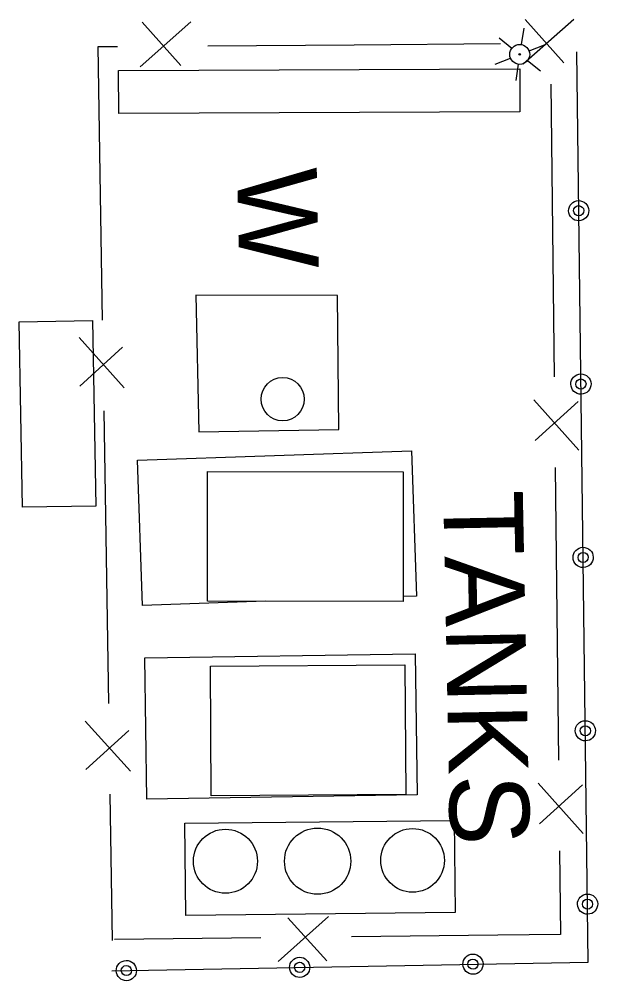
# Model space of a CAD drawing. Extents: x 588843 to 2552415, y 180129 to 269402.
# Drawn here: x 593619.2 to 593662.8, y 186474.5 to 186547 of the extents above; entities that cross this region are included whole.
import ezdxf

# ---------------------------------------------------------------- set-up
doc = ezdxf.new("R2010")
doc.units = 0
for name, color, linetype in [('Default', 7, 'Continuous'), ('E_AREA', 7, 'Continuous'), ('E_BLD', 7, 'Continuous'), ('E_BMGRD_P', 7, 'Continuous'), ('E_FEN_P', 7, 'Continuous'), ('E_LTG', 7, 'Continuous'), ('E_MISCPROP_Solid', 7, 'Continuous'), ('E_MISCPROP_Text', 7, 'Continuous'), ('E_WAL', 7, 'Continuous'), ('E_WAL_Text', 7, 'Continuous')]:
    doc.layers.add(name, color=color, linetype=linetype)

# ---------------------------------------------------------------- blocks, each defined once
blk = doc.blocks.new('LPOL')
at = {"layer": 'Default'}
for p, q in [((-0.75, 1.3), (-2, 3.46)), ((0.75, 1.3), (2, 3.46)), ((-4, 0), (-1.5, 0)), ((1.5, 0), (4, 0)), ((-2, -3.46), (-0.75, -1.3)), ((2, -3.46), (0.75, -1.3))]:
    blk.add_line(p, q, dxfattribs=at)
for radius in [1.5, 1.5, 1.5, 0.125]:
    blk.add_circle((0, 0), radius, dxfattribs=at)
blk = doc.blocks.new('TANKS')
at = {"layer": 'E_MISCPROP_Text'}
blk.add_text('TANKS', height=12, dxfattribs=at).set_placement((-26.51, -6))
blk = doc.blocks.new('W_18')
at = {"layer": 'E_WAL_Text'}
blk.add_text('W', height=12, dxfattribs=at).set_placement((-4.46, -6))

msp = doc.modelspace()

# ---------------------------------------------------------------- linework, layer by layer
at = {"layer": 'E_AREA'}
for points in [[(593626.661, 186543.117), (593656.903, 186543.242), (593656.916, 186540.008), (593626.674, 186539.883), (593626.661, 186543.117)], [(593619.412, 186510.202), (593619.168, 186524.184), (593624.685, 186524.281), (593624.93, 186510.299), (593619.412, 186510.202)], [(593628.63, 186498.858), (593649.015, 186499.166), (593649.176, 186488.527), (593628.79, 186488.22), (593628.63, 186498.858)], [(593631.65, 186486.389), (593651.948, 186486.613), (593652.025, 186479.67), (593631.727, 186479.446), (593631.65, 186486.389)]]:
    msp.add_lwpolyline(points, close=True, dxfattribs=at)
for points in [[(593637.736, 186503.122), (593628.457, 186502.806), (593628.085, 186513.766), (593648.736, 186514.468), (593649.108, 186503.508)], [(593649.108, 186503.508), (593648.1, 186503.474)]]:
    msp.add_lwpolyline(points, dxfattribs=at)
at = {"layer": 'E_BLD'}
for points in [[(593648.099, 186503.101), (593633.351, 186503.131), (593633.371, 186512.908), (593648.118, 186512.878), (593648.099, 186503.101)], [(593648.302, 186488.549), (593633.638, 186488.462), (593633.58, 186498.241), (593648.245, 186498.328), (593648.302, 186488.549)]]:
    msp.add_lwpolyline(points, close=True, dxfattribs=at)
at = {"layer": 'E_BMGRD_P'}
msp.add_lwpolyline([(593626.154, 186475.274), (593662.066, 186475.936), (593661.189, 186544.522)], dxfattribs=at)
for centre, major_axis in [((593661.342, 186532.549), (-0.761, -0.014)), ((593661.342, 186532.549), (-0.383, -0.007)), ((593661.509, 186519.487), (-0.761, -0.014)), ((593661.509, 186519.487), (-0.383, -0.007)), ((593661.676, 186506.425), (-0.761, -0.014)), ((593661.676, 186506.425), (-0.383, -0.007)), ((593661.843, 186493.363), (-0.761, -0.014)), ((593661.843, 186493.363), (-0.383, -0.007)), ((593662.011, 186480.301), (-0.761, -0.014)), ((593662.01, 186480.301), (-0.383, -0.007)), ((593627.243, 186475.294), (-0.761, -0.014)), ((593640.306, 186475.535), (-0.761, -0.014)), ((593653.369, 186475.776), (-0.761, -0.014)), ((593653.369, 186475.776), (-0.383, -0.007)), ((593627.243, 186475.295), (-0.383, -0.007)), ((593640.306, 186475.535), (-0.383, -0.007))]:
    msp.add_ellipse(centre, major_axis=major_axis, ratio=0.999853, dxfattribs=at)
at = {"layer": 'E_FEN_P'}
for p, q in [((593628.275, 186543.399), (593632.093, 186546.772)), ((593628.427, 186546.746), (593631.341, 186543.49)), ((593657.164, 186543.605), (593660.982, 186546.978)), ((593657.316, 186546.952), (593660.23, 186543.696)), ((593627.083, 186519.197), (593623.676, 186522.985)), ((593623.735, 186519.319), (593626.965, 186522.262)), ((593657.962, 186518.308), (593661.352, 186514.505)), ((593661.31, 186518.171), (593658.067, 186515.243)), ((593627.544, 186490.311), (593624.138, 186494.099)), ((593624.196, 186490.433), (593627.426, 186493.376)), ((593658.292, 186489.42), (593661.681, 186485.617)), ((593661.639, 186489.283), (593658.396, 186486.355)), ((593642.491, 186479.364), (593638.686, 186475.977)), ((593642.352, 186476.017), (593639.425, 186479.261))]:
    msp.add_line(p, q, dxfattribs=at)
for points in [[(593625.28, 186535.332), (593625.127, 186544.921), (593626.567, 186544.932)], [(593633.395, 186544.981), (593644.425, 186545.059)], [(593644.425, 186545.059), (593655.455, 186545.138)], [(593659.237, 186542.083), (593659.363, 186531.053)], [(593625.456, 186524.302), (593625.28, 186535.332)], [(593659.363, 186531.053), (593659.488, 186520.023)], [(593625.741, 186506.446), (593625.565, 186517.475)], [(593659.566, 186513.195), (593659.692, 186502.166)], [(593625.917, 186495.417), (593625.741, 186506.446)], [(593659.692, 186502.166), (593659.818, 186491.136)], [(593626.202, 186477.56), (593626.026, 186488.589)], [(593659.895, 186484.308), (593659.967, 186478.01), (593655.235, 186477.958)], [(593637.377, 186477.763), (593626.347, 186477.642)], [(593655.235, 186477.958), (593644.205, 186477.838)]]:
    msp.add_lwpolyline(points, dxfattribs=at)
at = {"layer": 'E_MISCPROP_Solid'}
for centre, radius in [((593639.026, 186518.347), 1.631), ((593634.714, 186483.532), 2.413), ((593641.66, 186483.537), 2.496), ((593648.819, 186483.6), 2.399)]:
    msp.add_circle(centre, radius, dxfattribs=at)
at = {"layer": 'E_WAL'}
msp.add_lwpolyline([(593643.26, 186516.066), (593643.161, 186526.158), (593632.472, 186526.186), (593632.71, 186515.892), (593643.26, 186516.066)], close=True, dxfattribs=at)

# ---------------------------------------------------------------- block references
at = {"layer": 'E_LTG', "xscale": 0.5, "yscale": 0.5, "rotation": -98.54264241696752}
msp.add_blockref('LPOL', (593656.897, 186544.328), dxfattribs=at)
at = {"layer": 'E_MISCPROP_Text', "xscale": 0.5000000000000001, "yscale": 0.5000000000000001, "rotation": -88.85934693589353}
msp.add_blockref('TANKS', (593654.389, 186498.227), dxfattribs=at)
at = {"layer": 'E_WAL_Text', "xscale": 0.5000000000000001, "yscale": 0.5000000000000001, "rotation": -88.85934693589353}
msp.add_blockref('W_18', (593638.639, 186533.55), dxfattribs=at)

doc.saveas('drawing.dxf')
